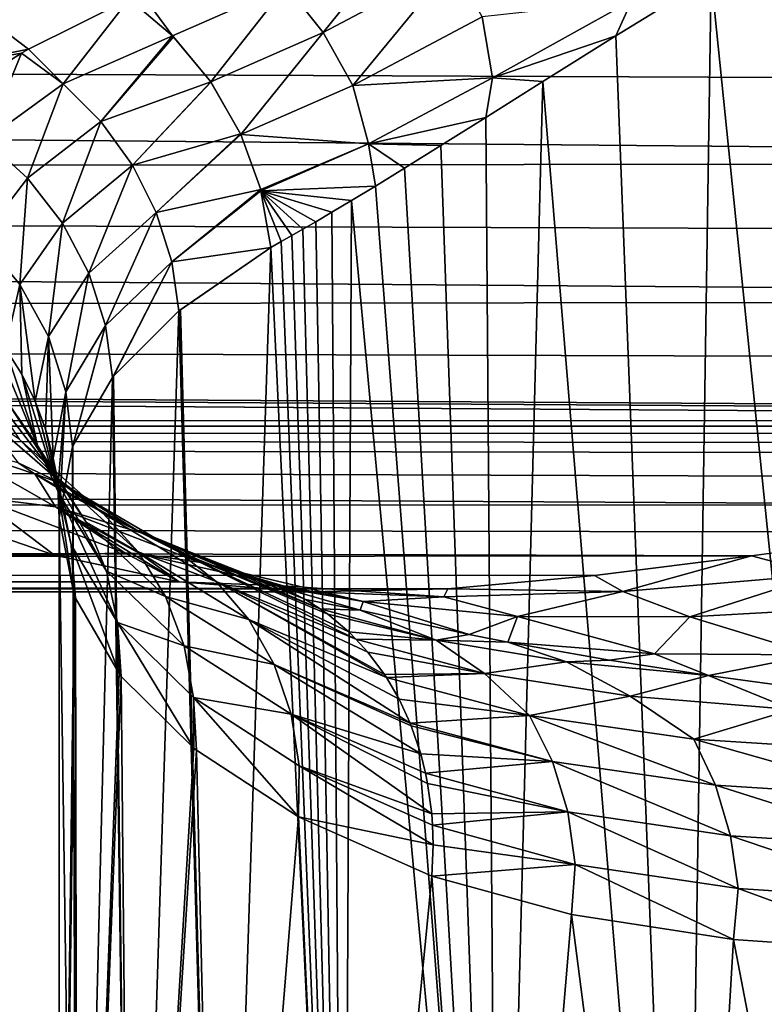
# Model space of a CAD drawing. Header units: millimetres. Extents: x -139 to 106, y -8 to 139.
# Tile 411 of 459: x 64.31 to 67.91, y 51.3 to 56.06. Entities that reach past the tile are written whole.
import ezdxf

# ---------------------------------------------------------------- set-up
doc = ezdxf.new("R2010")
doc.units = ezdxf.units.MM
doc.header["$LTSCALE"] = 53.842063
for name, color, linetype in [('14', 7, 'CONTINUOUS'), ('16', 7, 'CONTINUOUS'), ('17', 7, 'CONTINUOUS'), ('18', 7, 'CONTINUOUS'), ('19', 7, 'CONTINUOUS'), ('20', 7, 'CONTINUOUS'), ('4', 7, 'CONTINUOUS'), ('5', 7, 'CONTINUOUS'), ('77', 7, 'CONTINUOUS'), ('78', 7, 'CONTINUOUS')]:
    doc.layers.add(name, color=color, linetype=linetype)

msp = doc.modelspace()

# ---------------------------------------------------------------- linework, layer by layer
at = {"layer": '14', "color": 8, "linetype": 'CONTINUOUS'}
for points in [[(66.2268, 56.5612, 6.8394), (65.5976, 56.2262, 5.8567), (65.7767, 55.9998, 5.8294), (66.2268, 56.5612, 6.8394)], [(66.2268, 56.5612, 6.8394), (65.7767, 55.9998, 5.8294), (66.4025, 56.3326, 6.8099), (66.2268, 56.5612, 6.8394)], [(65.7767, 55.9998, 5.8294), (65.9191, 55.7441, 5.8337), (66.4025, 56.3326, 6.8099), (65.7767, 55.9998, 5.8294)], [(65.9191, 55.7441, 5.8337), (66.5442, 56.0767, 6.8167), (66.4025, 56.3326, 6.8099), (65.9191, 55.7441, 5.8337)], [(65.048, 55.9836, 4.8216), (65.5976, 56.2262, 5.8567), (64.8999, 56.187, 5.0008), (65.048, 55.9836, 4.8216)], [(65.5976, 56.2262, 5.8567), (65.048, 55.9836, 4.8216), (65.232, 55.7616, 4.7905), (65.5976, 56.2262, 5.8567)], [(65.5976, 56.2262, 5.8567), (65.232, 55.7616, 4.7905), (65.7767, 55.9998, 5.8294), (65.5976, 56.2262, 5.8567)], [(67.1917, 55.9843, 7.5733), (67.6526, 56.2679, 8.107), (67.2681, 56.1555, 7.6731), (67.1917, 55.9843, 7.5733)], [(64.8382, 56.1628, 4.8762), (65.048, 55.9836, 4.8216), (64.8999, 56.187, 5.0008), (64.8382, 56.1628, 4.8762)], [(66.5943, 55.7804, 6.7879), (67.2681, 56.1555, 7.6731), (66.5442, 56.0767, 6.8167), (66.5943, 55.7804, 6.7879)], [(67.1917, 55.9843, 7.5733), (67.2681, 56.1555, 7.6731), (66.5943, 55.7804, 6.7879), (67.1917, 55.9843, 7.5733)], [(65.9191, 55.7441, 5.8337), (66.5943, 55.7804, 6.7879), (66.5442, 56.0767, 6.8167), (65.9191, 55.7441, 5.8337)], [(65.232, 55.7616, 4.7905), (65.3773, 55.5074, 4.7852), (65.7767, 55.9998, 5.8294), (65.232, 55.7616, 4.7905)], [(65.3773, 55.5074, 4.7852), (65.9191, 55.7441, 5.8337), (65.7767, 55.9998, 5.8294), (65.3773, 55.5074, 4.7852)], [(65.232, 55.7616, 4.7905), (65.048, 55.9836, 4.8216), (65.052, 55.9796, 4.8208), (65.232, 55.7616, 4.7905)], [(66.8378, 55.7631, 7.1163), (67.1917, 55.9843, 7.5733), (66.5943, 55.7804, 6.7879), (66.8378, 55.7631, 7.1163)], [(65.376, 55.5102, 4.7851), (65.3773, 55.5074, 4.7852), (65.232, 55.7616, 4.7905), (65.376, 55.5102, 4.7851)], [(65.2335, 55.7594, 4.7903), (65.376, 55.5102, 4.7851), (65.232, 55.7616, 4.7905), (65.2335, 55.7594, 4.7903)], [(65.9948, 55.4625, 5.8304), (66.5943, 55.7804, 6.7879), (65.9191, 55.7441, 5.8337), (65.9948, 55.4625, 5.8304)], [(66.5622, 55.5899, 6.7261), (66.5943, 55.7804, 6.7879), (65.9948, 55.4625, 5.8304), (66.5622, 55.5899, 6.7261)], [(66.5622, 55.5899, 6.7261), (66.8378, 55.7631, 7.1163), (66.5943, 55.7804, 6.7879), (66.5622, 55.5899, 6.7261)], [(65.3773, 55.5074, 4.7852), (65.9948, 55.4625, 5.8304), (65.9191, 55.7441, 5.8337), (65.3773, 55.5074, 4.7852)], [(66.3442, 55.453, 6.3922), (66.5622, 55.5899, 6.7261), (65.9948, 55.4625, 5.8304), (66.3442, 55.453, 6.3922)], [(65.4738, 55.2409, 4.8049), (65.9948, 55.4625, 5.8304), (65.3773, 55.5074, 4.7852), (65.4738, 55.2409, 4.8049)], [(65.4753, 55.2351, 4.8056), (65.9948, 55.4625, 5.8304), (65.4738, 55.2409, 4.8049), (65.4753, 55.2351, 4.8056)], [(66.0289, 55.2577, 5.8615), (65.9948, 55.4625, 5.8304), (65.4753, 55.2351, 4.8056), (66.0289, 55.2577, 5.8615)], [(66.0289, 55.2577, 5.8615), (66.17, 55.3444, 6.1066), (65.9948, 55.4625, 5.8304), (66.0289, 55.2577, 5.8615)], [(66.17, 55.3444, 6.1066), (66.3442, 55.453, 6.3922), (65.9948, 55.4625, 5.8304), (66.17, 55.3444, 6.1066)], [(65.9132, 55.1877, 5.6497), (66.0289, 55.2577, 5.8615), (65.4753, 55.2351, 4.8056), (65.9132, 55.1877, 5.6497)], [(65.5229, 54.9613, 4.848), (65.5728, 54.9891, 4.9595), (65.4753, 55.2351, 4.8056), (65.5229, 54.9613, 4.848)], [(65.5728, 54.9891, 4.9595), (65.6237, 55.0181, 5.0701), (65.4753, 55.2351, 4.8056), (65.5728, 54.9891, 4.9595)], [(65.6237, 55.0181, 5.0701), (65.6776, 55.0489, 5.1841), (65.4753, 55.2351, 4.8056), (65.6237, 55.0181, 5.0701)], [(65.6776, 55.0489, 5.1841), (65.7404, 55.0855, 5.3133), (65.4753, 55.2351, 4.8056), (65.6776, 55.0489, 5.1841)], [(65.7404, 55.0855, 5.3133), (65.8179, 55.131, 5.4675), (65.4753, 55.2351, 4.8056), (65.7404, 55.0855, 5.3133)], [(65.8179, 55.131, 5.4675), (65.9132, 55.1877, 5.6497), (65.4753, 55.2351, 4.8056), (65.8179, 55.131, 5.4675)]]:
    msp.add_3dface(points, dxfattribs=at)
at = {"layer": '16', "color": 8, "linetype": 'CONTINUOUS'}
for points in [[(64.8382, 56.1628, 4.8762), (64.0812, 56.1222, 3.918), (64.3505, 55.9192, 3.7272), (64.8382, 56.1628, 4.8762)], [(64.0812, 56.1222, 3.918), (63.8306, 55.8166, 2.7927), (64.3505, 55.9192, 3.7272), (64.0812, 56.1222, 3.918)], [(64.3505, 55.9192, 3.7272), (63.8306, 55.8166, 2.7927), (64.3168, 55.8998, 3.6359), (64.3505, 55.9192, 3.7272)], [(64.3168, 55.8998, 3.6359), (63.8306, 55.8166, 2.7927), (64.1267, 55.7803, 3.0757), (64.3168, 55.8998, 3.6359)], [(64.3839, 53.8654, -4.7341), (64.3018, 53.92, -4.5229), (63.9404, 54.0152, -4.7373), (64.3839, 53.8654, -4.7341)], [(64.4818, 53.7072, -6.0711), (64.3839, 53.8654, -4.7341), (63.9404, 54.0152, -4.7373), (64.4818, 53.7072, -6.0711)], [(64.4818, 53.7072, -6.0711), (63.9404, 54.0152, -4.7373), (64.1041, 53.754, -6.2523), (64.4818, 53.7072, -6.0711)], [(64.3839, 53.8654, -4.7341), (64.8954, 53.5811, -5.9495), (64.5288, 53.7763, -5.0824), (64.3839, 53.8654, -4.7341)], [(64.8954, 53.5811, -5.9495), (64.3839, 53.8654, -4.7341), (64.4818, 53.7072, -6.0711), (64.8954, 53.5811, -5.9495)], [(63.9645, 53.6485, -6.8658), (64.4776, 53.4726, -7.7389), (64.1041, 53.754, -6.2523), (63.9645, 53.6485, -6.8658)], [(64.4818, 53.7072, -6.0711), (64.1041, 53.754, -6.2523), (64.8164, 53.4837, -7.539), (64.4818, 53.7072, -6.0711)], [(64.1041, 53.754, -6.2523), (64.4776, 53.4726, -7.7389), (64.8164, 53.4837, -7.539), (64.1041, 53.754, -6.2523)], [(64.5288, 53.7763, -5.0824), (64.8954, 53.5811, -5.9495), (64.8754, 53.5933, -5.8212), (64.5288, 53.7763, -5.0824)], [(65.1745, 53.4388, -7.3167), (64.8954, 53.5811, -5.9495), (64.4818, 53.7072, -6.0711), (65.1745, 53.4388, -7.3167)], [(65.1745, 53.4388, -7.3167), (64.4818, 53.7072, -6.0711), (64.8908, 53.4792, -7.4937), (65.1745, 53.4388, -7.3167)], [(64.4818, 53.7072, -6.0711), (64.8164, 53.4837, -7.539), (64.8481, 53.4821, -7.5198), (64.4818, 53.7072, -6.0711)], [(64.4818, 53.7072, -6.0711), (64.8481, 53.4821, -7.5198), (64.8908, 53.4792, -7.4937), (64.4818, 53.7072, -6.0711)], [(64.8754, 53.5933, -5.8212), (64.8954, 53.5811, -5.9495), (65.0012, 53.5352, -6.0694), (64.8754, 53.5933, -5.8212)], [(64.8954, 53.5811, -5.9495), (65.533, 53.3316, -7.0824), (65.0012, 53.5352, -6.0694), (64.8954, 53.5811, -5.9495)], [(65.533, 53.3316, -7.0824), (64.8954, 53.5811, -5.9495), (65.3044, 53.4076, -7.2333), (65.533, 53.3316, -7.0824)], [(65.3044, 53.4076, -7.2333), (64.8954, 53.5811, -5.9495), (65.2183, 53.4292, -7.2888), (65.3044, 53.4076, -7.2333)], [(65.2183, 53.4292, -7.2888), (64.8954, 53.5811, -5.9495), (65.1745, 53.4388, -7.3167), (65.2183, 53.4292, -7.2888)], [(65.533, 53.3316, -7.0824), (65.5732, 53.3166, -7.0555), (65.0012, 53.5352, -6.0694), (65.533, 53.3316, -7.0824)]]:
    msp.add_3dface(points, dxfattribs=at)
at = {"layer": '17', "color": 8, "linetype": 'CONTINUOUS'}
for points in [[(64.2463, 54.218, -1.5917), (64.3945, 54.0035, -1.5204), (64.1507, 54.5873, -0.2332), (64.2463, 54.218, -1.5917)], [(64.1507, 54.5873, -0.2332), (64.3945, 54.0035, -1.5204), (64.2406, 54.4718, -0.2043), (64.1507, 54.5873, -0.2332)], [(64.2406, 54.4718, -0.2043), (64.3945, 54.0035, -1.5204), (64.3182, 54.3482, -0.1735), (64.2406, 54.4718, -0.2043)], [(64.3073, 54.0323, -3.0159), (64.4871, 53.8492, -2.9287), (64.0617, 54.4008, -1.6589), (64.3073, 54.0323, -3.0159)], [(64.0617, 54.4008, -1.6589), (64.4871, 53.8492, -2.9287), (64.2463, 54.218, -1.5917), (64.0617, 54.4008, -1.6589)], [(64.3945, 54.0035, -1.5204), (64.4994, 53.7677, -1.4484), (64.3182, 54.3482, -0.1735), (64.3945, 54.0035, -1.5204)], [(64.3182, 54.3482, -0.1735), (64.4994, 53.7677, -1.4484), (64.3828, 54.2177, -0.1409), (64.3182, 54.3482, -0.1735)], [(64.4871, 53.8492, -2.9287), (64.6301, 53.6332, -2.8412), (64.2463, 54.218, -1.5917), (64.4871, 53.8492, -2.9287)], [(64.2463, 54.218, -1.5917), (64.6301, 53.6332, -2.8412), (64.3945, 54.0035, -1.5204), (64.2463, 54.218, -1.5917)], [(64.3828, 54.2177, -0.1409), (64.4994, 53.7677, -1.4484), (64.4337, 54.0817, -0.1069), (64.3828, 54.2177, -0.1409)], [(64.3018, 53.92, -4.5229), (64.5153, 53.8177, -4.4297), (64.1007, 54.1755, -3.0989), (64.3018, 53.92, -4.5229)], [(64.1007, 54.1755, -3.0989), (64.5153, 53.8177, -4.4297), (64.3073, 54.0323, -3.0159), (64.1007, 54.1755, -3.0989)], [(64.4994, 53.7677, -1.4484), (64.5581, 53.5226, -1.379), (64.4337, 54.0817, -0.1069), (64.4994, 53.7677, -1.4484)], [(64.4337, 54.0817, -0.1069), (64.5581, 53.5226, -1.379), (64.4704, 53.9414, -0.0719), (64.4337, 54.0817, -0.1069)], [(64.5153, 53.8177, -4.4297), (64.7116, 53.6738, -4.327), (64.3073, 54.0323, -3.0159), (64.5153, 53.8177, -4.4297)], [(64.3073, 54.0323, -3.0159), (64.7116, 53.6738, -4.327), (64.4871, 53.8492, -2.9287), (64.3073, 54.0323, -3.0159)], [(64.6301, 53.6332, -2.8412), (64.729, 53.3949, -2.7579), (64.3945, 54.0035, -1.5204), (64.6301, 53.6332, -2.8412)], [(64.3945, 54.0035, -1.5204), (64.729, 53.3949, -2.7579), (64.4994, 53.7677, -1.4484), (64.3945, 54.0035, -1.5204)], [(64.4704, 53.9414, -0.0719), (64.5581, 53.5226, -1.379), (64.4926, 53.7983, -0.0361), (64.4704, 53.9414, -0.0719)], [(64.3018, 53.92, -4.5229), (64.3839, 53.8654, -4.7341), (64.5153, 53.8177, -4.4297), (64.3018, 53.92, -4.5229)], [(64.3839, 53.8654, -4.7341), (64.5288, 53.7763, -5.0824), (64.5153, 53.8177, -4.4297), (64.3839, 53.8654, -4.7341)], [(64.7116, 53.6738, -4.327), (64.8811, 53.4899, -4.2238), (64.4871, 53.8492, -2.9287), (64.7116, 53.6738, -4.327)], [(64.4871, 53.8492, -2.9287), (64.8811, 53.4899, -4.2238), (64.6301, 53.6332, -2.8412), (64.4871, 53.8492, -2.9287)], [(64.5724, 53.2793, -1.3166), (64.5, 53.6537, 0), (64.4926, 53.7983, -0.0361), (64.5724, 53.2793, -1.3166)], [(64.5581, 53.5226, -1.379), (64.5724, 53.2793, -1.3166), (64.4926, 53.7983, -0.0361), (64.5581, 53.5226, -1.379)], [(64.5288, 53.7763, -5.0824), (64.8754, 53.5933, -5.8212), (64.5153, 53.8177, -4.4297), (64.5288, 53.7763, -5.0824)], [(64.8754, 53.5933, -5.8212), (65.0748, 53.491, -5.7081), (64.5153, 53.8177, -4.4297), (64.8754, 53.5933, -5.8212)], [(64.5153, 53.8177, -4.4297), (65.0748, 53.491, -5.7081), (64.7116, 53.6738, -4.327), (64.5153, 53.8177, -4.4297)], [(64.729, 53.3949, -2.7579), (64.7814, 53.1467, -2.6825), (64.4994, 53.7677, -1.4484), (64.729, 53.3949, -2.7579)], [(64.4994, 53.7677, -1.4484), (64.7814, 53.1467, -2.6825), (64.5581, 53.5226, -1.379), (64.4994, 53.7677, -1.4484)], [(65.0748, 53.491, -5.7081), (65.2589, 53.346, -5.5878), (64.7116, 53.6738, -4.327), (65.0748, 53.491, -5.7081)], [(64.7116, 53.6738, -4.327), (65.2589, 53.346, -5.5878), (64.8811, 53.4899, -4.2238), (64.7116, 53.6738, -4.327)], [(64.8811, 53.4899, -4.2238), (65.0141, 53.2731, -4.125), (64.6301, 53.6332, -2.8412), (64.8811, 53.4899, -4.2238)], [(64.6301, 53.6332, -2.8412), (65.0141, 53.2731, -4.125), (64.729, 53.3949, -2.7579), (64.6301, 53.6332, -2.8412)], [(64.8754, 53.5933, -5.8212), (65.0012, 53.5352, -6.0694), (65.6897, 53.2589, -6.9723), (64.8754, 53.5933, -5.8212)], [(65.0748, 53.491, -5.7081), (64.8754, 53.5933, -5.8212), (65.7617, 53.2137, -6.9184), (65.0748, 53.491, -5.7081)], [(65.7617, 53.2137, -6.9184), (64.8754, 53.5933, -5.8212), (65.6897, 53.2589, -6.9723), (65.7617, 53.2137, -6.9184)], [(64.7891, 52.9007, -2.6181), (64.5782, 53.2646, -1.3677), (64.5581, 53.5226, -1.379), (64.7891, 52.9007, -2.6181)], [(64.7814, 53.1467, -2.6825), (64.7891, 52.9007, -2.6181), (64.5581, 53.5226, -1.379), (64.7814, 53.1467, -2.6825)], [(64.5782, 53.2646, -1.3677), (64.5724, 53.2793, -1.3166), (64.5581, 53.5226, -1.379), (64.5782, 53.2646, -1.3677)], [(65.0012, 53.5352, -6.0694), (65.5732, 53.3166, -7.0555), (65.6897, 53.2589, -6.9723), (65.0012, 53.5352, -6.0694)], [(65.2589, 53.346, -5.5878), (65.4167, 53.1612, -5.4709), (64.8811, 53.4899, -4.2238), (65.2589, 53.346, -5.5878)], [(64.8811, 53.4899, -4.2238), (65.4167, 53.1612, -5.4709), (65.0141, 53.2731, -4.125), (64.8811, 53.4899, -4.2238)], [(65.2589, 53.346, -5.5878), (65.0748, 53.491, -5.7081), (65.9346, 53.0676, -6.7816), (65.2589, 53.346, -5.5878)], [(65.9346, 53.0676, -6.7816), (65.0748, 53.491, -5.7081), (65.8997, 53.1022, -6.8103), (65.9346, 53.0676, -6.7816)], [(65.8997, 53.1022, -6.8103), (65.0748, 53.491, -5.7081), (65.7988, 53.1873, -6.8901), (65.8997, 53.1022, -6.8103)], [(65.7988, 53.1873, -6.8901), (65.0748, 53.491, -5.7081), (65.7617, 53.2137, -6.9184), (65.7988, 53.1873, -6.8901)], [(65.0141, 53.2731, -4.125), (65.1042, 53.0342, -4.0356), (64.729, 53.3949, -2.7579), (65.0141, 53.2731, -4.125)], [(64.729, 53.3949, -2.7579), (65.1042, 53.0342, -4.0356), (64.7814, 53.1467, -2.6825), (64.729, 53.3949, -2.7579)], [(65.4167, 53.1612, -5.4709), (65.2589, 53.346, -5.5878), (66.0824, 52.8812, -6.6522), (65.4167, 53.1612, -5.4709)], [(66.0824, 52.8812, -6.6522), (65.2589, 53.346, -5.5878), (66.0728, 52.8957, -6.6611), (66.0824, 52.8812, -6.6522)], [(66.0728, 52.8957, -6.6611), (65.2589, 53.346, -5.5878), (65.9914, 53.0047, -6.7337), (66.0728, 52.8957, -6.6611)], [(65.9914, 53.0047, -6.7337), (65.2589, 53.346, -5.5878), (65.9346, 53.0676, -6.7816), (65.9914, 53.0047, -6.7337)], [(65.4167, 53.1612, -5.4709), (65.5393, 52.9437, -5.3632), (65.0141, 53.2731, -4.125), (65.4167, 53.1612, -5.4709)], [(65.0141, 53.2731, -4.125), (65.5393, 52.9437, -5.3632), (65.1042, 53.0342, -4.0356), (65.0141, 53.2731, -4.125)], [(65.1509, 52.5391, -3.8984), (64.7998, 52.887, -2.6657), (64.7814, 53.1467, -2.6825), (65.1509, 52.5391, -3.8984)], [(65.1491, 52.7855, -3.9593), (65.1509, 52.5391, -3.8984), (64.7814, 53.1467, -2.6825), (65.1491, 52.7855, -3.9593)], [(64.7998, 52.887, -2.6657), (64.7891, 52.9007, -2.6181), (64.7814, 53.1467, -2.6825), (64.7998, 52.887, -2.6657)], [(65.1042, 53.0342, -4.0356), (65.1491, 52.7855, -3.9593), (64.7814, 53.1467, -2.6825), (65.1042, 53.0342, -4.0356)], [(65.5393, 52.9437, -5.3632), (65.4167, 53.1612, -5.4709), (66.1964, 52.6614, -6.537), (65.5393, 52.9437, -5.3632)], [(66.1964, 52.6614, -6.537), (65.4167, 53.1612, -5.4709), (66.1432, 52.7764, -6.5932), (66.1964, 52.6614, -6.537)], [(66.1432, 52.7764, -6.5932), (65.4167, 53.1612, -5.4709), (66.0824, 52.8812, -6.6522), (66.1432, 52.7764, -6.5932)], [(65.5393, 52.9437, -5.3632), (65.6207, 52.7042, -5.2701), (65.1042, 53.0342, -4.0356), (65.5393, 52.9437, -5.3632)], [(65.1042, 53.0342, -4.0356), (65.6207, 52.7042, -5.2701), (65.1491, 52.7855, -3.9593), (65.1042, 53.0342, -4.0356)], [(65.6207, 52.7042, -5.2701), (65.5393, 52.9437, -5.3632), (66.248, 52.512, -6.4747), (65.6207, 52.7042, -5.2701)], [(66.248, 52.512, -6.4747), (65.5393, 52.9437, -5.3632), (66.2018, 52.648, -6.5309), (66.248, 52.512, -6.4747)], [(66.2018, 52.648, -6.5309), (65.5393, 52.9437, -5.3632), (66.1964, 52.6614, -6.537), (66.2018, 52.648, -6.5309)], [(65.6566, 52.2081, -5.1401), (65.1627, 52.5297, -3.9326), (65.1491, 52.7855, -3.9593), (65.6566, 52.2081, -5.1401)], [(65.6591, 52.455, -5.1951), (65.6566, 52.2081, -5.1401), (65.1491, 52.7855, -3.9593), (65.6591, 52.455, -5.1951)], [(65.1627, 52.5297, -3.9326), (65.1509, 52.5391, -3.8984), (65.1491, 52.7855, -3.9593), (65.1627, 52.5297, -3.9326)], [(65.6207, 52.7042, -5.2701), (65.6591, 52.455, -5.1951), (65.1491, 52.7855, -3.9593), (65.6207, 52.7042, -5.2701)], [(65.6591, 52.455, -5.1951), (65.6207, 52.7042, -5.2701), (66.3011, 52.2227, -6.3831), (65.6591, 52.455, -5.1951)], [(66.3011, 52.2227, -6.3831), (65.6207, 52.7042, -5.2701), (66.2812, 52.3697, -6.4253), (66.3011, 52.2227, -6.3831)], [(66.2812, 52.3697, -6.4253), (65.6207, 52.7042, -5.2701), (66.2712, 52.4195, -6.4416), (66.2812, 52.3697, -6.4253)], [(66.2712, 52.4195, -6.4416), (65.6207, 52.7042, -5.2701), (66.248, 52.512, -6.4747), (66.2712, 52.4195, -6.4416)], [(65.6566, 52.2081, -5.1401), (65.6591, 52.455, -5.1951), (66.3076, 52.0725, -6.3486), (65.6566, 52.2081, -5.1401)], [(66.3076, 52.0725, -6.3486), (65.6591, 52.455, -5.1951), (66.3051, 52.1679, -6.3695), (66.3076, 52.0725, -6.3486)], [(66.3051, 52.1679, -6.3695), (65.6591, 52.455, -5.1951), (66.3011, 52.2227, -6.3831), (66.3051, 52.1679, -6.3695)], [(66.3006, 51.9206, -6.3224), (65.6566, 52.2081, -5.1401), (66.3076, 52.0725, -6.3486), (66.3006, 51.9206, -6.3224)]]:
    msp.add_3dface(points, dxfattribs=at)
at = {"layer": '18', "color": 8, "linetype": 'CONTINUOUS'}
for points in [[(64.8382, 56.1628, 4.8762), (64.3505, 55.9192, 3.7272), (64.5194, 55.7526, 3.6031), (64.8382, 56.1628, 4.8762)], [(65.048, 55.9836, 4.8216), (64.8382, 56.1628, 4.8762), (64.5194, 55.7526, 3.6031), (65.048, 55.9836, 4.8216)], [(65.048, 55.9836, 4.8216), (64.5194, 55.7526, 3.6031), (64.7016, 55.5704, 3.5872), (65.048, 55.9836, 4.8216)], [(65.052, 55.9796, 4.8208), (65.048, 55.9836, 4.8216), (64.7016, 55.5704, 3.5872), (65.052, 55.9796, 4.8208)], [(65.232, 55.7616, 4.7905), (65.052, 55.9796, 4.8208), (64.7016, 55.5704, 3.5872), (65.232, 55.7616, 4.7905)], [(64.3168, 55.8998, 3.6359), (64.1267, 55.7803, 3.0757), (64.143, 55.479, 2.3255), (64.3168, 55.8998, 3.6359)], [(64.3168, 55.8998, 3.6359), (64.143, 55.479, 2.3255), (64.5194, 55.7526, 3.6031), (64.3168, 55.8998, 3.6359)], [(64.3505, 55.9192, 3.7272), (64.3168, 55.8998, 3.6359), (64.5194, 55.7526, 3.6031), (64.3505, 55.9192, 3.7272)], [(64.143, 55.479, 2.3255), (64.3459, 55.2958, 2.3266), (64.5194, 55.7526, 3.6031), (64.143, 55.479, 2.3255)], [(64.5194, 55.7526, 3.6031), (64.3459, 55.2958, 2.3266), (64.7016, 55.5704, 3.5872), (64.5194, 55.7526, 3.6031)], [(65.232, 55.7616, 4.7905), (64.7016, 55.5704, 3.5872), (64.8536, 55.3595, 3.5877), (65.232, 55.7616, 4.7905)], [(65.2335, 55.7594, 4.7903), (65.232, 55.7616, 4.7905), (64.8536, 55.3595, 3.5877), (65.2335, 55.7594, 4.7903)], [(65.376, 55.5102, 4.7851), (65.2335, 55.7594, 4.7903), (64.8536, 55.3595, 3.5877), (65.376, 55.5102, 4.7851)], [(64.3459, 55.2958, 2.3266), (64.5154, 55.078, 2.3429), (64.7016, 55.5704, 3.5872), (64.3459, 55.2958, 2.3266)], [(64.7016, 55.5704, 3.5872), (64.5154, 55.078, 2.3429), (64.8536, 55.3595, 3.5877), (64.7016, 55.5704, 3.5872)], [(64.143, 55.479, 2.3255), (64.1245, 55.0056, 1.0375), (64.3459, 55.2958, 2.3266), (64.143, 55.479, 2.3255)], [(65.376, 55.5102, 4.7851), (64.8536, 55.3595, 3.5877), (64.9686, 55.1293, 3.6046), (65.376, 55.5102, 4.7851)], [(65.3773, 55.5074, 4.7852), (65.376, 55.5102, 4.7851), (64.9686, 55.1293, 3.6046), (65.3773, 55.5074, 4.7852)], [(65.4738, 55.2409, 4.8049), (65.3773, 55.5074, 4.7852), (64.9686, 55.1293, 3.6046), (65.4738, 55.2409, 4.8049)], [(64.5154, 55.078, 2.3429), (64.6426, 54.8362, 2.3739), (64.8536, 55.3595, 3.5877), (64.5154, 55.078, 2.3429)], [(64.8536, 55.3595, 3.5877), (64.6426, 54.8362, 2.3739), (64.9686, 55.1293, 3.6046), (64.8536, 55.3595, 3.5877)], [(64.1245, 55.0056, 1.0375), (64.3098, 54.7822, 1.0728), (64.3459, 55.2958, 2.3266), (64.1245, 55.0056, 1.0375)], [(64.3459, 55.2958, 2.3266), (64.3098, 54.7822, 1.0728), (64.5154, 55.078, 2.3429), (64.3459, 55.2958, 2.3266)], [(65.4738, 55.2409, 4.8049), (64.9686, 55.1293, 3.6046), (65.0435, 54.8908, 3.6365), (65.4738, 55.2409, 4.8049)], [(65.4753, 55.2351, 4.8056), (65.4738, 55.2409, 4.8049), (65.0435, 54.8908, 3.6365), (65.4753, 55.2351, 4.8056)], [(65.5229, 54.9613, 4.848), (65.4753, 55.2351, 4.8056), (65.0435, 54.8908, 3.6365), (65.5229, 54.9613, 4.848)], [(64.6426, 54.8362, 2.3739), (64.723, 54.5834, 2.4173), (64.9686, 55.1293, 3.6046), (64.6426, 54.8362, 2.3739)], [(64.9686, 55.1293, 3.6046), (64.723, 54.5834, 2.4173), (65.0435, 54.8908, 3.6365), (64.9686, 55.1293, 3.6046)], [(64.3098, 54.7822, 1.0728), (64.4477, 54.5297, 1.1201), (64.5154, 55.078, 2.3429), (64.3098, 54.7822, 1.0728)], [(64.5154, 55.078, 2.3429), (64.4477, 54.5297, 1.1201), (64.6426, 54.8362, 2.3739), (64.5154, 55.078, 2.3429)], [(64.1245, 55.0056, 1.0375), (64.2406, 54.4718, -0.2043), (64.3098, 54.7822, 1.0728), (64.1245, 55.0056, 1.0375)], [(65.0785, 54.6543, 3.6809), (65.5229, 54.9613, 4.848), (65.0435, 54.8908, 3.6365), (65.0785, 54.6543, 3.6809)], [(65.0785, 54.6543, 3.6809), (65.0854, 54.66, 3.7023), (65.5229, 54.9613, 4.848), (65.0785, 54.6543, 3.6809)], [(64.723, 54.5834, 2.4173), (64.757, 54.3322, 2.4702), (65.0435, 54.8908, 3.6365), (64.723, 54.5834, 2.4173)], [(64.757, 54.3322, 2.4702), (64.7619, 54.3385, 2.4936), (65.0435, 54.8908, 3.6365), (64.757, 54.3322, 2.4702)], [(64.7619, 54.3385, 2.4936), (65.0785, 54.6543, 3.6809), (65.0435, 54.8908, 3.6365), (64.7619, 54.3385, 2.4936)], [(64.4477, 54.5297, 1.1201), (64.5324, 54.2631, 1.1764), (64.6426, 54.8362, 2.3739), (64.4477, 54.5297, 1.1201)], [(64.6426, 54.8362, 2.3739), (64.5324, 54.2631, 1.1764), (64.723, 54.5834, 2.4173), (64.6426, 54.8362, 2.3739)], [(64.2406, 54.4718, -0.2043), (64.3182, 54.3482, -0.1735), (64.3098, 54.7822, 1.0728), (64.2406, 54.4718, -0.2043)], [(64.3182, 54.3482, -0.1735), (64.3828, 54.2177, -0.1409), (64.3098, 54.7822, 1.0728), (64.3182, 54.3482, -0.1735)], [(64.3098, 54.7822, 1.0728), (64.3828, 54.2177, -0.1409), (64.4477, 54.5297, 1.1201), (64.3098, 54.7822, 1.0728)], [(64.5324, 54.2631, 1.1764), (64.564, 53.9975, 1.238), (64.723, 54.5834, 2.4173), (64.5324, 54.2631, 1.1764)], [(64.564, 53.9975, 1.238), (64.5658, 54.0023, 1.2552), (64.723, 54.5834, 2.4173), (64.564, 53.9975, 1.238)], [(64.5658, 54.0023, 1.2552), (64.757, 54.3322, 2.4702), (64.723, 54.5834, 2.4173), (64.5658, 54.0023, 1.2552)], [(64.3828, 54.2177, -0.1409), (64.4337, 54.0817, -0.1069), (64.4477, 54.5297, 1.1201), (64.3828, 54.2177, -0.1409)], [(64.4337, 54.0817, -0.1069), (64.4704, 53.9414, -0.0719), (64.4477, 54.5297, 1.1201), (64.4337, 54.0817, -0.1069)], [(64.4477, 54.5297, 1.1201), (64.4704, 53.9414, -0.0719), (64.5324, 54.2631, 1.1764), (64.4477, 54.5297, 1.1201)], [(64.4704, 53.9414, -0.0719), (64.4926, 53.7983, -0.0361), (64.5324, 54.2631, 1.1764), (64.4704, 53.9414, -0.0719)], [(64.4926, 53.7983, -0.0361), (64.5, 53.6537, 0), (64.5324, 54.2631, 1.1764), (64.4926, 53.7983, -0.0361)], [(64.5, 53.6537, 0), (64.564, 53.9975, 1.238), (64.5324, 54.2631, 1.1764), (64.5, 53.6537, 0)]]:
    msp.add_3dface(points, dxfattribs=at)
at = {"layer": '19', "color": 8, "linetype": 'CONTINUOUS'}
for points in [[(65.6897, 53.2589, -6.9723), (65.5732, 53.3166, -7.0555), (65.9543, 53.2065, -7.6013), (65.6897, 53.2589, -6.9723)], [(65.7617, 53.2137, -6.9184), (65.6897, 53.2589, -6.9723), (65.9543, 53.2065, -7.6013), (65.7617, 53.2137, -6.9184)], [(65.7988, 53.1873, -6.8901), (65.7617, 53.2137, -6.9184), (66.3221, 53.0622, -7.7189), (65.7988, 53.1873, -6.8901)], [(66.3221, 53.0622, -7.7189), (65.7617, 53.2137, -6.9184), (65.9543, 53.2065, -7.6013), (66.3221, 53.0622, -7.7189)], [(65.8997, 53.1022, -6.8103), (65.7988, 53.1873, -6.8901), (66.3221, 53.0622, -7.7189), (65.8997, 53.1022, -6.8103)], [(66.4813, 53.089, -8.1995), (66.3221, 53.0622, -7.7189), (65.9543, 53.2065, -7.6013), (66.4813, 53.089, -8.1995)], [(65.9346, 53.0676, -6.7816), (65.8997, 53.1022, -6.8103), (66.3221, 53.0622, -7.7189), (65.9346, 53.0676, -6.7816)], [(66.6681, 53.0527, -8.3837), (66.3221, 53.0622, -7.7189), (66.4813, 53.089, -8.1995), (66.6681, 53.0527, -8.3837)], [(65.9914, 53.0047, -6.7337), (65.9346, 53.0676, -6.7816), (66.5553, 52.901, -7.6628), (65.9914, 53.0047, -6.7337)], [(66.5553, 52.901, -7.6628), (65.9346, 53.0676, -6.7816), (66.3221, 53.0622, -7.7189), (66.5553, 52.901, -7.6628)], [(66.9524, 52.9573, -8.4854), (66.5553, 52.901, -7.6628), (66.3221, 53.0622, -7.7189), (66.9524, 52.9573, -8.4854)], [(66.9524, 52.9573, -8.4854), (66.3221, 53.0622, -7.7189), (66.6681, 53.0527, -8.3837), (66.9524, 52.9573, -8.4854)], [(67.1606, 52.9655, -8.8221), (66.9524, 52.9573, -8.4854), (66.6681, 53.0527, -8.3837), (67.1606, 52.9655, -8.8221)], [(66.0728, 52.8957, -6.6611), (65.9914, 53.0047, -6.7337), (66.5553, 52.901, -7.6628), (66.0728, 52.8957, -6.6611)], [(67.2606, 52.7911, -8.4994), (66.5553, 52.901, -7.6628), (66.9524, 52.9573, -8.4854), (67.2606, 52.7911, -8.4994)], [(67.6396, 52.8908, -9.2013), (66.9524, 52.9573, -8.4854), (67.1606, 52.9655, -8.8221), (67.6396, 52.8908, -9.2013)], [(67.6396, 52.8908, -9.2013), (67.2606, 52.7911, -8.4994), (66.9524, 52.9573, -8.4854), (67.6396, 52.8908, -9.2013)], [(66.0824, 52.8812, -6.6522), (66.0728, 52.8957, -6.6611), (66.5553, 52.901, -7.6628), (66.0824, 52.8812, -6.6522)], [(66.0824, 52.8812, -6.6522), (66.5553, 52.901, -7.6628), (66.7743, 52.6975, -7.6281), (66.0824, 52.8812, -6.6522)], [(66.5553, 52.901, -7.6628), (67.2606, 52.7911, -8.4994), (66.7743, 52.6975, -7.6281), (66.5553, 52.901, -7.6628)], [(66.1432, 52.7764, -6.5932), (66.0824, 52.8812, -6.6522), (66.7743, 52.6975, -7.6281), (66.1432, 52.7764, -6.5932)], [(68.042, 52.7272, -9.2769), (67.2606, 52.7911, -8.4994), (67.6396, 52.8908, -9.2013), (68.042, 52.7272, -9.2769)], [(67.9717, 52.8457, -9.4448), (68.042, 52.7272, -9.2769), (67.6396, 52.8908, -9.2013), (67.9717, 52.8457, -9.4448)], [(66.1964, 52.6614, -6.537), (66.1432, 52.7764, -6.5932), (66.7743, 52.6975, -7.6281), (66.1964, 52.6614, -6.537)], [(66.7743, 52.6975, -7.6281), (67.2606, 52.7911, -8.4994), (67.5688, 52.5835, -8.5443), (66.7743, 52.6975, -7.6281)], [(67.2606, 52.7911, -8.4994), (68.042, 52.7272, -9.2769), (67.5688, 52.5835, -8.5443), (67.2606, 52.7911, -8.4994)], [(67.5688, 52.5835, -8.5443), (68.042, 52.7272, -9.2769), (68.4542, 52.5273, -9.3826), (67.5688, 52.5835, -8.5443)], [(66.1964, 52.6614, -6.537), (66.7743, 52.6975, -7.6281), (66.8844, 52.4761, -7.5125), (66.1964, 52.6614, -6.537)], [(66.2018, 52.648, -6.5309), (66.1964, 52.6614, -6.537), (66.8844, 52.4761, -7.5125), (66.2018, 52.648, -6.5309)], [(66.7743, 52.6975, -7.6281), (67.5688, 52.5835, -8.5443), (67.6736, 52.3611, -8.4254), (66.7743, 52.6975, -7.6281)], [(66.7743, 52.6975, -7.6281), (67.6736, 52.3611, -8.4254), (66.8844, 52.4761, -7.5125), (66.7743, 52.6975, -7.6281)], [(66.248, 52.512, -6.4747), (66.2018, 52.648, -6.5309), (66.8844, 52.4761, -7.5125), (66.248, 52.512, -6.4747)], [(67.5688, 52.5835, -8.5443), (68.4542, 52.5273, -9.3826), (68.554, 52.3045, -9.2603), (67.5688, 52.5835, -8.5443)], [(67.5688, 52.5835, -8.5443), (68.554, 52.3045, -9.2603), (67.6736, 52.3611, -8.4254), (67.5688, 52.5835, -8.5443)], [(66.2712, 52.4195, -6.4416), (66.248, 52.512, -6.4747), (66.8844, 52.4761, -7.5125), (66.2712, 52.4195, -6.4416)], [(66.9583, 52.232, -7.4217), (66.2712, 52.4195, -6.4416), (66.8844, 52.4761, -7.5125), (66.9583, 52.232, -7.4217)], [(67.7455, 52.1161, -8.3356), (66.9583, 52.232, -7.4217), (66.8844, 52.4761, -7.5125), (67.7455, 52.1161, -8.3356)], [(67.6736, 52.3611, -8.4254), (67.7455, 52.1161, -8.3356), (66.8844, 52.4761, -7.5125), (67.6736, 52.3611, -8.4254)], [(66.2812, 52.3697, -6.4253), (66.2712, 52.4195, -6.4416), (66.9583, 52.232, -7.4217), (66.2812, 52.3697, -6.4253)], [(66.3011, 52.2227, -6.3831), (66.2812, 52.3697, -6.4253), (66.9583, 52.232, -7.4217), (66.3011, 52.2227, -6.3831)], [(68.625, 52.0591, -9.1709), (67.7455, 52.1161, -8.3356), (67.6736, 52.3611, -8.4254), (68.625, 52.0591, -9.1709)], [(68.554, 52.3045, -9.2603), (68.625, 52.0591, -9.1709), (67.6736, 52.3611, -8.4254), (68.554, 52.3045, -9.2603)], [(66.3051, 52.1679, -6.3695), (66.3011, 52.2227, -6.3831), (66.9583, 52.232, -7.4217), (66.3051, 52.1679, -6.3695)], [(66.9943, 51.9781, -7.3587), (66.3051, 52.1679, -6.3695), (66.9583, 52.232, -7.4217), (66.9943, 51.9781, -7.3587)], [(67.7829, 51.8612, -8.2777), (66.9943, 51.9781, -7.3587), (66.9583, 52.232, -7.4217), (67.7829, 51.8612, -8.2777)], [(67.7455, 52.1161, -8.3356), (67.7829, 51.8612, -8.2777), (66.9583, 52.232, -7.4217), (67.7455, 52.1161, -8.3356)], [(66.3076, 52.0725, -6.3486), (66.3051, 52.1679, -6.3695), (66.9943, 51.9781, -7.3587), (66.3076, 52.0725, -6.3486)], [(68.6651, 51.8036, -9.1171), (67.7829, 51.8612, -8.2777), (67.7455, 52.1161, -8.3356), (68.6651, 51.8036, -9.1171)], [(68.625, 52.0591, -9.1709), (68.6651, 51.8036, -9.1171), (67.7455, 52.1161, -8.3356), (68.625, 52.0591, -9.1709)], [(66.3006, 51.9206, -6.3224), (66.3076, 52.0725, -6.3486), (66.9943, 51.9781, -7.3587), (66.3006, 51.9206, -6.3224)], [(66.976, 51.7358, -7.3002), (66.3006, 51.9206, -6.3224), (66.9943, 51.9781, -7.3587), (66.976, 51.7358, -7.3002)], [(67.7603, 51.6139, -8.2229), (66.976, 51.7358, -7.3002), (66.9943, 51.9781, -7.3587), (67.7603, 51.6139, -8.2229)], [(67.7829, 51.8612, -8.2777), (67.7603, 51.6139, -8.2229), (66.9943, 51.9781, -7.3587), (67.7829, 51.8612, -8.2777)], [(68.6222, 51.5548, -9.0521), (67.7603, 51.6139, -8.2229), (67.7829, 51.8612, -8.2777), (68.6222, 51.5548, -9.0521)], [(68.6651, 51.8036, -9.1171), (68.6222, 51.5548, -9.0521), (67.7829, 51.8612, -8.2777), (68.6651, 51.8036, -9.1171)]]:
    msp.add_3dface(points, dxfattribs=at)
at = {"layer": '20', "color": 8, "linetype": 'CONTINUOUS'}
for points in [[(68.6855, 53.5852, -12.0206), (68.1866, 53.3788, -11.1694), (67.8463, 53.4691, -11.4886), (68.6855, 53.5852, -12.0206)], [(64.8164, 53.4837, -7.539), (64.4776, 53.4726, -7.7389), (65.0798, 53.3437, -8.6223), (64.8164, 53.4837, -7.539)], [(64.8481, 53.4821, -7.5198), (64.8164, 53.4837, -7.539), (65.0798, 53.3437, -8.6223), (64.8481, 53.4821, -7.5198)], [(64.8908, 53.4792, -7.4937), (64.8481, 53.4821, -7.5198), (65.0798, 53.3437, -8.6223), (64.8908, 53.4792, -7.4937)], [(65.1745, 53.4388, -7.3167), (64.8908, 53.4792, -7.4937), (65.5832, 53.3254, -8.5158), (65.1745, 53.4388, -7.3167)], [(65.5832, 53.3254, -8.5158), (64.8908, 53.4792, -7.4937), (65.0798, 53.3437, -8.6223), (65.5832, 53.3254, -8.5158)], [(67.8463, 53.4691, -11.4886), (67.2249, 53.2971, -10.39), (67.0878, 53.3743, -10.8912), (67.8463, 53.4691, -11.4886)], [(68.1866, 53.3788, -11.1694), (67.2249, 53.2971, -10.39), (67.8463, 53.4691, -11.4886), (68.1866, 53.3788, -11.1694)], [(65.2183, 53.4292, -7.2888), (65.1745, 53.4388, -7.3167), (65.5832, 53.3254, -8.5158), (65.2183, 53.4292, -7.2888)], [(65.3044, 53.4076, -7.2333), (65.2183, 53.4292, -7.2888), (65.5832, 53.3254, -8.5158), (65.3044, 53.4076, -7.2333)], [(65.533, 53.3316, -7.0824), (65.3044, 53.4076, -7.2333), (65.9701, 53.2492, -8.2249), (65.533, 53.3316, -7.0824)], [(65.3044, 53.4076, -7.2333), (65.5832, 53.3254, -8.5158), (65.9701, 53.2492, -8.2249), (65.3044, 53.4076, -7.2333)], [(67.0878, 53.3743, -10.8912), (67.2249, 53.2971, -10.39), (66.3794, 53.3108, -10.2108), (67.0878, 53.3743, -10.8912)], [(67.2249, 53.2971, -10.39), (68.1866, 53.3788, -11.1694), (67.5489, 53.1745, -10.0407), (67.2249, 53.2971, -10.39)], [(67.5489, 53.1745, -10.0407), (68.1866, 53.3788, -11.1694), (68.4739, 53.2262, -10.7977), (67.5489, 53.1745, -10.0407)], [(65.7119, 53.295, -9.4508), (65.5832, 53.3254, -8.5158), (65.0798, 53.3437, -8.6223), (65.7119, 53.295, -9.4508)], [(65.5732, 53.3166, -7.0555), (65.533, 53.3316, -7.0824), (65.9701, 53.2492, -8.2249), (65.5732, 53.3166, -7.0555)], [(66.3592, 53.272, -9.4934), (65.5832, 53.3254, -8.5158), (65.7119, 53.295, -9.4508), (66.3592, 53.272, -9.4934)], [(65.5832, 53.3254, -8.5158), (66.3592, 53.272, -9.4934), (65.9701, 53.2492, -8.2249), (65.5832, 53.3254, -8.5158)], [(65.9543, 53.2065, -7.6013), (65.5732, 53.3166, -7.0555), (65.9701, 53.2492, -8.2249), (65.9543, 53.2065, -7.6013)], [(66.3794, 53.3108, -10.2108), (66.3592, 53.272, -9.4934), (65.7119, 53.295, -9.4508), (66.3794, 53.3108, -10.2108)], [(67.2249, 53.2971, -10.39), (66.3592, 53.272, -9.4934), (66.3794, 53.3108, -10.2108), (67.2249, 53.2971, -10.39)], [(66.3592, 53.272, -9.4934), (67.2249, 53.2971, -10.39), (66.7163, 53.1768, -9.1719), (66.3592, 53.272, -9.4934)], [(66.7163, 53.1768, -9.1719), (67.2249, 53.2971, -10.39), (67.5489, 53.1745, -10.0407), (66.7163, 53.1768, -9.1719)], [(66.4813, 53.089, -8.1995), (65.9543, 53.2065, -7.6013), (65.9701, 53.2492, -8.2249), (66.4813, 53.089, -8.1995)], [(65.9701, 53.2492, -8.2249), (66.3592, 53.272, -9.4934), (66.7163, 53.1768, -9.1719), (65.9701, 53.2492, -8.2249)], [(66.4813, 53.089, -8.1995), (65.9701, 53.2492, -8.2249), (66.7163, 53.1768, -9.1719), (66.4813, 53.089, -8.1995)], [(67.5489, 53.1745, -10.0407), (68.4739, 53.2262, -10.7977), (68.148, 52.9911, -9.9593), (67.5489, 53.1745, -10.0407)], [(66.6681, 53.0527, -8.3837), (66.4813, 53.089, -8.1995), (66.7163, 53.1768, -9.1719), (66.6681, 53.0527, -8.3837)], [(66.6681, 53.0527, -8.3837), (66.7163, 53.1768, -9.1719), (67.378, 52.9958, -9.2125), (66.6681, 53.0527, -8.3837)], [(66.7163, 53.1768, -9.1719), (67.5489, 53.1745, -10.0407), (67.378, 52.9958, -9.2125), (66.7163, 53.1768, -9.1719)], [(67.378, 52.9958, -9.2125), (67.5489, 53.1745, -10.0407), (68.148, 52.9911, -9.9593), (67.378, 52.9958, -9.2125)], [(67.1606, 52.9655, -8.8221), (66.6681, 53.0527, -8.3837), (67.378, 52.9958, -9.2125), (67.1606, 52.9655, -8.8221)], [(67.6396, 52.8908, -9.2013), (67.1606, 52.9655, -8.8221), (67.378, 52.9958, -9.2125), (67.6396, 52.8908, -9.2013)], [(67.6396, 52.8908, -9.2013), (67.378, 52.9958, -9.2125), (68.148, 52.9911, -9.9593), (67.6396, 52.8908, -9.2013)], [(67.9717, 52.8457, -9.4448), (67.6396, 52.8908, -9.2013), (68.148, 52.9911, -9.9593), (67.9717, 52.8457, -9.4448)]]:
    msp.add_3dface(points, dxfattribs=at)
at = {"layer": '4', "color": 8, "linetype": 'CONTINUOUS'}
for points in [[(67.6526, 56.2679, 8.107), (68.5425, 47.5379, 8.9821), (68.2706, 56.6356, 8.7337), (67.6526, 56.2679, 8.107)], [(67.1917, 55.9843, 7.5733), (67.5179, 47.5379, 7.9575), (67.6526, 56.2679, 8.107), (67.1917, 55.9843, 7.5733)], [(67.5179, 47.5379, 7.9575), (68.5425, 47.5379, 8.9821), (67.6526, 56.2679, 8.107), (67.5179, 47.5379, 7.9575)], [(66.8378, 55.7631, 7.1163), (67.5179, 47.5379, 7.9575), (67.1917, 55.9843, 7.5733), (66.8378, 55.7631, 7.1163)], [(66.5622, 55.5899, 6.7261), (66.6242, 47.5379, 6.8168), (66.8378, 55.7631, 7.1163), (66.5622, 55.5899, 6.7261)], [(66.6242, 47.5379, 6.8168), (67.5179, 47.5379, 7.9575), (66.8378, 55.7631, 7.1163), (66.6242, 47.5379, 6.8168)], [(66.3442, 55.453, 6.3922), (66.6242, 47.5379, 6.8168), (66.5622, 55.5899, 6.7261), (66.3442, 55.453, 6.3922)], [(66.17, 55.3444, 6.1066), (66.6242, 47.5379, 6.8168), (66.3442, 55.453, 6.3922), (66.17, 55.3444, 6.1066)], [(66.0289, 55.2577, 5.8615), (66.6242, 47.5379, 6.8168), (66.17, 55.3444, 6.1066), (66.0289, 55.2577, 5.8615)], [(65.9132, 55.1877, 5.6497), (66.6242, 47.5379, 6.8168), (66.0289, 55.2577, 5.8615), (65.9132, 55.1877, 5.6497)], [(65.8179, 55.131, 5.4675), (65.8745, 47.5379, 5.5767), (65.9132, 55.1877, 5.6497), (65.8179, 55.131, 5.4675)], [(65.8745, 47.5379, 5.5767), (66.6242, 47.5379, 6.8168), (65.9132, 55.1877, 5.6497), (65.8745, 47.5379, 5.5767)], [(65.7404, 55.0855, 5.3133), (65.8745, 47.5379, 5.5767), (65.8179, 55.131, 5.4675), (65.7404, 55.0855, 5.3133)], [(65.6776, 55.0489, 5.1841), (65.8745, 47.5379, 5.5767), (65.7404, 55.0855, 5.3133), (65.6776, 55.0489, 5.1841)], [(65.6237, 55.0181, 5.0701), (65.8745, 47.5379, 5.5767), (65.6776, 55.0489, 5.1841), (65.6237, 55.0181, 5.0701)], [(65.5229, 54.9613, 4.848), (65.8745, 47.5379, 5.5767), (65.5728, 54.9891, 4.9595), (65.5229, 54.9613, 4.848)], [(65.5728, 54.9891, 4.9595), (65.8745, 47.5379, 5.5767), (65.6237, 55.0181, 5.0701), (65.5728, 54.9891, 4.9595)], [(65.0854, 54.66, 3.7023), (65.2798, 47.5379, 4.2553), (65.5229, 54.9613, 4.848), (65.0854, 54.66, 3.7023)], [(65.2798, 47.5379, 4.2553), (65.8745, 47.5379, 5.5767), (65.5229, 54.9613, 4.848), (65.2798, 47.5379, 4.2553)], [(64.7619, 54.3385, 2.4936), (64.8487, 47.5379, 2.8718), (65.0785, 54.6543, 3.6809), (64.7619, 54.3385, 2.4936)], [(64.8487, 47.5379, 2.8718), (65.2798, 47.5379, 4.2553), (65.0785, 54.6543, 3.6809), (64.8487, 47.5379, 2.8718)], [(65.0785, 54.6543, 3.6809), (65.2798, 47.5379, 4.2553), (65.0854, 54.66, 3.7023), (65.0785, 54.6543, 3.6809)], [(64.5658, 54.0023, 1.2552), (64.5875, 47.5379, 1.4465), (64.757, 54.3322, 2.4702), (64.5658, 54.0023, 1.2552)], [(64.5875, 47.5379, 1.4465), (64.8487, 47.5379, 2.8718), (64.757, 54.3322, 2.4702), (64.5875, 47.5379, 1.4465)], [(64.757, 54.3322, 2.4702), (64.8487, 47.5379, 2.8718), (64.7619, 54.3385, 2.4936), (64.757, 54.3322, 2.4702)], [(64.5, 53.6537, 0), (64.5875, 47.5379, 1.4465), (64.564, 53.9975, 1.238), (64.5, 53.6537, 0)], [(64.564, 53.9975, 1.238), (64.5875, 47.5379, 1.4465), (64.5658, 54.0023, 1.2552), (64.564, 53.9975, 1.238)], [(64.5, 47.5379, 0), (64.5875, 47.5379, 1.4465), (64.5, 53.6537, 0), (64.5, 47.5379, 0)]]:
    msp.add_3dface(points, dxfattribs=at)
at = {"layer": '5', "color": 8, "linetype": 'CONTINUOUS'}
for points in [[(64.5, 47.5379, 0), (64.5, 53.6537, 0), (64.5724, 53.2793, -1.3166), (64.5, 47.5379, 0)], [(64.5782, 53.2646, -1.3677), (64.5, 47.5379, 0), (64.5724, 53.2793, -1.3166), (64.5782, 53.2646, -1.3677)], [(64.5875, 47.5379, -1.4464), (64.5, 47.5379, 0), (64.5782, 53.2646, -1.3677), (64.5875, 47.5379, -1.4464)], [(64.7891, 52.9007, -2.6181), (64.5875, 47.5379, -1.4464), (64.5782, 53.2646, -1.3677), (64.7891, 52.9007, -2.6181)], [(64.7998, 52.887, -2.6657), (64.5875, 47.5379, -1.4464), (64.7891, 52.9007, -2.6181), (64.7998, 52.887, -2.6657)], [(64.8487, 47.5379, -2.8718), (64.5875, 47.5379, -1.4464), (64.7998, 52.887, -2.6657), (64.8487, 47.5379, -2.8718)], [(65.1509, 52.5391, -3.8984), (64.8487, 47.5379, -2.8718), (64.7998, 52.887, -2.6657), (65.1509, 52.5391, -3.8984)], [(65.1627, 52.5297, -3.9326), (64.8487, 47.5379, -2.8718), (65.1509, 52.5391, -3.8984), (65.1627, 52.5297, -3.9326)], [(65.2798, 47.5379, -4.2553), (64.8487, 47.5379, -2.8718), (65.1627, 52.5297, -3.9326), (65.2798, 47.5379, -4.2553)], [(65.6566, 52.2081, -5.1401), (65.2798, 47.5379, -4.2553), (65.1627, 52.5297, -3.9326), (65.6566, 52.2081, -5.1401)], [(65.8745, 47.5379, -5.5767), (65.2798, 47.5379, -4.2553), (65.6566, 52.2081, -5.1401), (65.8745, 47.5379, -5.5767)], [(66.3006, 51.9206, -6.3224), (65.8745, 47.5379, -5.5767), (65.6566, 52.2081, -5.1401), (66.3006, 51.9206, -6.3224)], [(66.6242, 47.5379, -6.8168), (65.8745, 47.5379, -5.5767), (66.3006, 51.9206, -6.3224), (66.6242, 47.5379, -6.8168)], [(66.976, 51.7358, -7.3002), (66.6242, 47.5379, -6.8168), (66.3006, 51.9206, -6.3224), (66.976, 51.7358, -7.3002)], [(67.5179, 47.5379, -7.9575), (66.6242, 47.5379, -6.8168), (66.976, 51.7358, -7.3002), (67.5179, 47.5379, -7.9575)], [(67.7603, 51.6139, -8.2229), (67.5179, 47.5379, -7.9575), (66.976, 51.7358, -7.3002), (67.7603, 51.6139, -8.2229)], [(68.5425, 47.5379, -8.9821), (67.5179, 47.5379, -7.9575), (67.7603, 51.6139, -8.2229), (68.5425, 47.5379, -8.9821)], [(68.6222, 51.5548, -9.0521), (68.5425, 47.5379, -8.9821), (67.7603, 51.6139, -8.2229), (68.6222, 51.5548, -9.0521)]]:
    msp.add_3dface(points, dxfattribs=at)
at = {"layer": '77', "color": 8, "linetype": 'CONTINUOUS'}
msp.add_3dface([(64.4776, 53.4726, -7.7389), (63.9645, 53.6485, -6.8658), (32.2388, 53.4726, -7.7389), (64.4776, 53.4726, -7.7389)], dxfattribs=at)
at = {"layer": '78', "color": 8, "linetype": 'CONTINUOUS'}
for points in [[(76.5, 56.1539, -16.6248), (0, 56.0476, -16.5146), (0, 56.9149, -17.3244), (76.5, 56.1539, -16.6248)], [(76.5, 56.1539, -16.6248), (76.5, 55.7503, -16.188), (0, 56.0476, -16.5146), (76.5, 56.1539, -16.6248)], [(76.5, 55.7503, -16.188), (76.5, 55.3729, -15.7274), (0, 56.0476, -16.5146), (76.5, 55.7503, -16.188)], [(76.5, 55.3729, -15.7274), (0, 55.2822, -15.6078), (0, 56.0476, -16.5146), (76.5, 55.3729, -15.7274)], [(76.5, 55.3729, -15.7274), (76.5, 55.0231, -15.2443), (0, 55.2822, -15.6078), (76.5, 55.3729, -15.7274)], [(76.5, 55.0231, -15.2443), (76.5, 54.7022, -14.7405), (0, 55.2822, -15.6078), (76.5, 55.0231, -15.2443)], [(76.5, 54.7022, -14.7405), (0, 54.6296, -14.6167), (0, 55.2822, -15.6078), (76.5, 54.7022, -14.7405)], [(76.5, 54.7022, -14.7405), (76.5, 54.4116, -14.2176), (0, 54.6296, -14.6167), (76.5, 54.7022, -14.7405)], [(76.5, 54.1523, -13.6774), (75.4964, 54.1459, -13.6629), (0, 54.6296, -14.6167), (76.5, 54.1523, -13.6774)], [(76.5, 54.4116, -14.2176), (76.5, 54.1523, -13.6774), (0, 54.6296, -14.6167), (76.5, 54.4116, -14.2176)], [(75.4964, 54.1459, -13.6629), (74.5925, 54.1269, -13.6197), (0, 54.6296, -14.6167), (75.4964, 54.1459, -13.6629)], [(74.5925, 54.1269, -13.6197), (0, 54.0991, -13.5552), (0, 54.6296, -14.6167), (74.5925, 54.1269, -13.6197)], [(74.5925, 54.1269, -13.6197), (73.7794, 54.097, -13.5504), (0, 54.0991, -13.5552), (74.5925, 54.1269, -13.6197)], [(73.7794, 54.097, -13.5504), (73.0456, 54.0586, -13.4591), (0, 54.0991, -13.5552), (73.7794, 54.097, -13.5504)], [(73.0456, 54.0586, -13.4591), (72.3789, 54.0131, -13.3476), (0, 54.0991, -13.5552), (73.0456, 54.0586, -13.4591)], [(72.3789, 54.0131, -13.3476), (71.7668, 53.9616, -13.2166), (0, 54.0991, -13.5552), (72.3789, 54.0131, -13.3476)], [(71.7668, 53.9616, -13.2166), (70.6546, 53.8454, -12.899), (0, 54.0991, -13.5552), (71.7668, 53.9616, -13.2166)], [(70.6546, 53.8454, -12.899), (69.6316, 53.716, -12.4988), (0, 54.0991, -13.5552), (70.6546, 53.8454, -12.899)], [(69.6316, 53.716, -12.4988), (0, 53.698, -12.4384), (0, 54.0991, -13.5552), (69.6316, 53.716, -12.4988)], [(69.6316, 53.716, -12.4988), (68.6855, 53.5852, -12.0206), (0, 53.698, -12.4384), (69.6316, 53.716, -12.4988)], [(68.6855, 53.5852, -12.0206), (67.8463, 53.4691, -11.4886), (0, 53.698, -12.4384), (68.6855, 53.5852, -12.0206)], [(67.8463, 53.4691, -11.4886), (0, 53.4321, -11.2819), (0, 53.698, -12.4384), (67.8463, 53.4691, -11.4886)], [(65.0798, 53.3437, -8.6223), (64.4776, 53.4726, -7.7389), (0, 53.3185, -8.9155), (65.0798, 53.3437, -8.6223)], [(0, 53.3185, -8.9155), (64.4776, 53.4726, -7.7389), (32.2388, 53.4726, -7.7389), (0, 53.3185, -8.9155)], [(67.8463, 53.4691, -11.4886), (67.0878, 53.3743, -10.8912), (0, 53.4321, -11.2819), (67.8463, 53.4691, -11.4886)], [(67.0878, 53.3743, -10.8912), (66.3794, 53.3108, -10.2108), (0, 53.4321, -11.2819), (67.0878, 53.3743, -10.8912)], [(66.3794, 53.3108, -10.2108), (0, 53.305, -10.1021), (0, 53.4321, -11.2819), (66.3794, 53.3108, -10.2108)], [(65.7119, 53.295, -9.4508), (65.0798, 53.3437, -8.6223), (0, 53.3185, -8.9155), (65.7119, 53.295, -9.4508)], [(65.7119, 53.295, -9.4508), (0, 53.3185, -8.9155), (0, 53.305, -10.1021), (65.7119, 53.295, -9.4508)], [(66.3794, 53.3108, -10.2108), (65.7119, 53.295, -9.4508), (0, 53.305, -10.1021), (66.3794, 53.3108, -10.2108)]]:
    msp.add_3dface(points, dxfattribs=at)

doc.saveas('drawing.dxf')
